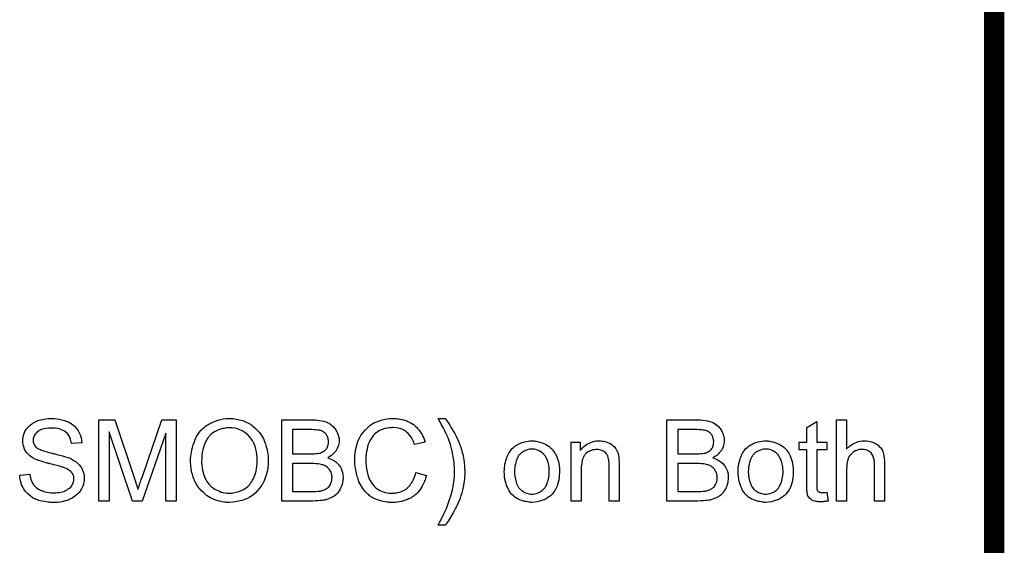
# Model space of a CAD drawing. Extents: x -1.5 to 9, y -3 to 5.
# Tile 363 of 368: x 8 to 9, y 2 to 2.5. Entities that reach past the tile are written whole.
import ezdxf

# ---------------------------------------------------------------- set-up
doc = ezdxf.new("R2010")
doc.units = 0
doc.layers.add('qfn16-30-34-a_mechanical_19', color=1, linetype='CONTINUOUS')

msp = doc.modelspace()

# ---------------------------------------------------------------- linework, layer by layer
at = {"layer": 'qfn16-30-34-a_mechanical_19', "color": 1, "const_width": 0.02}
msp.add_lwpolyline([(9, -0.173), (9, 4.427)], dxfattribs=at)
at = {"layer": 'qfn16-30-34-a_mechanical_19', "color": 1}
for points in [[(8.073731, 2.128531), (8.074541, 2.128531), (8.07674, 2.128299), (8.079169, 2.127952), (8.081715, 2.127374), (8.084492, 2.12668), (8.087037, 2.125754), (8.087153, 2.125754), (8.087384, 2.125638), (8.087731, 2.125407), (8.088194, 2.125175), (8.089351, 2.124597), (8.090855, 2.123556), (8.092591, 2.122399), (8.094326, 2.120895), (8.095946, 2.119159), (8.09745, 2.117192), (8.09745, 2.117077), (8.097566, 2.116961), (8.097797, 2.116614), (8.098029, 2.116267), (8.098607, 2.11511), (8.099301, 2.113606), (8.100111, 2.111754), (8.10069, 2.109556), (8.101268, 2.107242), (8.101499, 2.104697), (8.091318, 2.103887), (8.091318, 2.104002), (8.091318, 2.104234), (8.091202, 2.104581), (8.091087, 2.105159), (8.090739, 2.106432), (8.090277, 2.108168), (8.089582, 2.110019), (8.088541, 2.11187), (8.087268, 2.113606), (8.085649, 2.115225), (8.085417, 2.115341), (8.084839, 2.115804), (8.083682, 2.116498), (8.082178, 2.117192), (8.080211, 2.117886), (8.077897, 2.118581), (8.075004, 2.119043), (8.071765, 2.119159), (8.070145, 2.119159), (8.069451, 2.119043), (8.068525, 2.118928), (8.066442, 2.118696), (8.064128, 2.118233), (8.061814, 2.117655), (8.059616, 2.116729), (8.05869, 2.116151), (8.057765, 2.115572), (8.057533, 2.115457), (8.057071, 2.114994), (8.056377, 2.114184), (8.055682, 2.113258), (8.054872, 2.111986), (8.054178, 2.110597), (8.053715, 2.108977), (8.053484, 2.107126), (8.053484, 2.106895), (8.053484, 2.106432), (8.0536, 2.105622), (8.053831, 2.104697), (8.054178, 2.10354), (8.054757, 2.102383), (8.055451, 2.101226), (8.056492, 2.100069), (8.056608, 2.099953), (8.057186, 2.099606), (8.057649, 2.099259), (8.058112, 2.099027), (8.058806, 2.09868), (8.059616, 2.098217), (8.060657, 2.09787), (8.061814, 2.097407), (8.063087, 2.096945), (8.064591, 2.096366), (8.066211, 2.095903), (8.068062, 2.095325), (8.070145, 2.094862), (8.072459, 2.094284), (8.072574, 2.094284), (8.073037, 2.094168), (8.073731, 2.094052), (8.074541, 2.093821), (8.075583, 2.093589), (8.076855, 2.093242), (8.078128, 2.092895), (8.079516, 2.092548), (8.082525, 2.091738), (8.085417, 2.090928), (8.086806, 2.090465), (8.088078, 2.090003), (8.089235, 2.089656), (8.090161, 2.089193), (8.090277, 2.089193), (8.090508, 2.089077), (8.090855, 2.088846), (8.091318, 2.088614), (8.092591, 2.08792), (8.094095, 2.086994), (8.09583, 2.085722), (8.097566, 2.084333), (8.099185, 2.082714), (8.100574, 2.080978), (8.10069, 2.080747), (8.101152, 2.080168), (8.101615, 2.079127), (8.102309, 2.077738), (8.102888, 2.076119), (8.103466, 2.074152), (8.103814, 2.071954), (8.103929, 2.06964), (8.103929, 2.069524), (8.103929, 2.069408), (8.103929, 2.069061), (8.103929, 2.068598), (8.103698, 2.067325), (8.103466, 2.065706), (8.103004, 2.063854), (8.102425, 2.061888), (8.101499, 2.059805), (8.100227, 2.057607), (8.100227, 2.057491), (8.100111, 2.057375), (8.099533, 2.056681), (8.098723, 2.05564), (8.097566, 2.054483), (8.096062, 2.053094), (8.09421, 2.05159), (8.092128, 2.050202), (8.089698, 2.048929), (8.089582, 2.048929), (8.089351, 2.048814), (8.089004, 2.048698), (8.088541, 2.048466), (8.087847, 2.048235), (8.087037, 2.047888), (8.085186, 2.047425), (8.082988, 2.046847), (8.080326, 2.046268), (8.077434, 2.045921), (8.07431, 2.045805), (8.072459, 2.045805), (8.071533, 2.045921), (8.070492, 2.045921), (8.069335, 2.046037), (8.067947, 2.046152), (8.065054, 2.046615), (8.062046, 2.047078), (8.059038, 2.047888), (8.056145, 2.048929), (8.056029, 2.048929), (8.055798, 2.049045), (8.055451, 2.049276), (8.054988, 2.049508), (8.0536, 2.050202), (8.05198, 2.051243), (8.050129, 2.052632), (8.048162, 2.054251), (8.046311, 2.056218), (8.044575, 2.058417), (8.044575, 2.058532), (8.044344, 2.058764), (8.044228, 2.059111), (8.043881, 2.059574), (8.04365, 2.060152), (8.043302, 2.060846), (8.042493, 2.062582), (8.041683, 2.06478), (8.040988, 2.06721), (8.040526, 2.069987), (8.040294, 2.072879), (8.050244, 2.073805), (8.050244, 2.073689), (8.050244, 2.073573), (8.05036, 2.073226), (8.05036, 2.072763), (8.050592, 2.071722), (8.050939, 2.070218), (8.051401, 2.068714), (8.051864, 2.066978), (8.052674, 2.065359), (8.053484, 2.063854), (8.0536, 2.063739), (8.053947, 2.063276), (8.054525, 2.062466), (8.055451, 2.061656), (8.056608, 2.060615), (8.057881, 2.059574), (8.059616, 2.058532), (8.061467, 2.057607), (8.061583, 2.057607), (8.061699, 2.057491), (8.062046, 2.057375), (8.062393, 2.05726), (8.06355, 2.056912), (8.065054, 2.05645), (8.066905, 2.055987), (8.068988, 2.05564), (8.071302, 2.055408), (8.073847, 2.055293), (8.074889, 2.055293), (8.076046, 2.055408), (8.077434, 2.055524), (8.079054, 2.055756), (8.080905, 2.055987), (8.082756, 2.05645), (8.084492, 2.057028), (8.084723, 2.057144), (8.085301, 2.057375), (8.086111, 2.057838), (8.087153, 2.058301), (8.088194, 2.059111), (8.089351, 2.059921), (8.090508, 2.060846), (8.091434, 2.062003), (8.091549, 2.062119), (8.091781, 2.062582), (8.092128, 2.06316), (8.092591, 2.064086), (8.093053, 2.065012), (8.0934, 2.066169), (8.093632, 2.067441), (8.093748, 2.06883), (8.093748, 2.068945), (8.093748, 2.069524), (8.093632, 2.070218), (8.093516, 2.071144), (8.093169, 2.072069), (8.092822, 2.073226), (8.092243, 2.074383), (8.091434, 2.075425), (8.091318, 2.07554), (8.090971, 2.075887), (8.090508, 2.07635), (8.089698, 2.077044), (8.088773, 2.077738), (8.0875, 2.078548), (8.085996, 2.079358), (8.08426, 2.080052), (8.084145, 2.080168), (8.083566, 2.080284), (8.08264, 2.080631), (8.082062, 2.080747), (8.081252, 2.080978), (8.080442, 2.081325), (8.079401, 2.081557), (8.078244, 2.081904), (8.076855, 2.082251), (8.075467, 2.082598), (8.073847, 2.083061), (8.071996, 2.083523), (8.070029, 2.083986), (8.069913, 2.083986), (8.069566, 2.084102), (8.068988, 2.084218), (8.068294, 2.084449), (8.067368, 2.08468), (8.066327, 2.084912), (8.064013, 2.085606), (8.061467, 2.086416), (8.058806, 2.087226), (8.056492, 2.088036), (8.055451, 2.088499), (8.054525, 2.088961), (8.05441, 2.088961), (8.054294, 2.089077), (8.0536, 2.08954), (8.052558, 2.090118), (8.051401, 2.091044), (8.050013, 2.092085), (8.048625, 2.093358), (8.047236, 2.094862), (8.046079, 2.096482), (8.045963, 2.096713), (8.045616, 2.097292), (8.045154, 2.098217), (8.044691, 2.099374), (8.044228, 2.100878), (8.043765, 2.102614), (8.043418, 2.104465), (8.043302, 2.106432), (8.043302, 2.106548), (8.043302, 2.106664), (8.043302, 2.107011), (8.043302, 2.107473), (8.043534, 2.10863), (8.043765, 2.110135), (8.044112, 2.11187), (8.044691, 2.113837), (8.045501, 2.115804), (8.046658, 2.117771), (8.046658, 2.117886), (8.046773, 2.118002), (8.047352, 2.118696), (8.048162, 2.119622), (8.049203, 2.120779), (8.050592, 2.122052), (8.052327, 2.12344), (8.05441, 2.124713), (8.056724, 2.12587), (8.056839, 2.12587), (8.057071, 2.125985), (8.057418, 2.126101), (8.057881, 2.126332), (8.058459, 2.126564), (8.059269, 2.126795), (8.061005, 2.127258), (8.063203, 2.127721), (8.065748, 2.128184), (8.068409, 2.128531), (8.071417, 2.128646), (8.072922, 2.128646), (8.073731, 2.128531)], [(8.194522, 2.047194), (8.184341, 2.047194), (8.184341, 2.114184), (8.160969, 2.047194), (8.151482, 2.047194), (8.128342, 2.115341), (8.128342, 2.047194), (8.11816, 2.047194), (8.11816, 2.127258), (8.134011, 2.127258), (8.152986, 2.070449), (8.152986, 2.070334), (8.153102, 2.070102), (8.153217, 2.069755), (8.153449, 2.069177), (8.153912, 2.067788), (8.15449, 2.066053), (8.155069, 2.064086), (8.155763, 2.062119), (8.156341, 2.060268), (8.156804, 2.058648), (8.15692, 2.058879), (8.157035, 2.059458), (8.157383, 2.060499), (8.157845, 2.061888), (8.158424, 2.063739), (8.159234, 2.065937), (8.160044, 2.068483), (8.161085, 2.071491), (8.180291, 2.127258), (8.194522, 2.127258), (8.194522, 2.047194)], [(8.24867, 2.128531), (8.249711, 2.128531), (8.250753, 2.128415), (8.252141, 2.128184), (8.253529, 2.127952), (8.256538, 2.127374), (8.260008, 2.126448), (8.263364, 2.12506), (8.265099, 2.12425), (8.266835, 2.123324), (8.266951, 2.123209), (8.267182, 2.123093), (8.267645, 2.122746), (8.268339, 2.122399), (8.269033, 2.12182), (8.269959, 2.121126), (8.271926, 2.119506), (8.274008, 2.117424), (8.276322, 2.114878), (8.278521, 2.11187), (8.280372, 2.108515), (8.280372, 2.108399), (8.280603, 2.108052), (8.280835, 2.107589), (8.281066, 2.106895), (8.281529, 2.105969), (8.281876, 2.104928), (8.282339, 2.103655), (8.282801, 2.102267), (8.283148, 2.100763), (8.283611, 2.099143), (8.284074, 2.097292), (8.284421, 2.095441), (8.284884, 2.091391), (8.285115, 2.086994), (8.285115, 2.086879), (8.285115, 2.086416), (8.285115, 2.085838), (8.285, 2.084912), (8.285, 2.083871), (8.284884, 2.082598), (8.284653, 2.081209), (8.284537, 2.079705), (8.283958, 2.07635), (8.283033, 2.072648), (8.28176, 2.068945), (8.281066, 2.067094), (8.28014, 2.065243), (8.28014, 2.065127), (8.279909, 2.06478), (8.279677, 2.064317), (8.279215, 2.063623), (8.278752, 2.062813), (8.278173, 2.062003), (8.276554, 2.059805), (8.274587, 2.057491), (8.272273, 2.055061), (8.269496, 2.052747), (8.266256, 2.050665), (8.266141, 2.050665), (8.265909, 2.050433), (8.265331, 2.050202), (8.264637, 2.049855), (8.263827, 2.049508), (8.262901, 2.049161), (8.261744, 2.048698), (8.260471, 2.048235), (8.259083, 2.047772), (8.257579, 2.047309), (8.254224, 2.046615), (8.250637, 2.046037), (8.246819, 2.045805), (8.245662, 2.045805), (8.244968, 2.045921), (8.243926, 2.045921), (8.242769, 2.046152), (8.241496, 2.046268), (8.239992, 2.046499), (8.236869, 2.047194), (8.233513, 2.048119), (8.230042, 2.049508), (8.228307, 2.050318), (8.226571, 2.051243), (8.226456, 2.051359), (8.226224, 2.051475), (8.225761, 2.051822), (8.225067, 2.052285), (8.224373, 2.052747), (8.223563, 2.053441), (8.221596, 2.055177), (8.219398, 2.05726), (8.217084, 2.059805), (8.215001, 2.062698), (8.213034, 2.066053), (8.213034, 2.066169), (8.212803, 2.066516), (8.212572, 2.066978), (8.21234, 2.067673), (8.211993, 2.068598), (8.211646, 2.06964), (8.211183, 2.070796), (8.210836, 2.072069), (8.210373, 2.073573), (8.20991, 2.075077), (8.209216, 2.078548), (8.208753, 2.082135), (8.208522, 2.086069), (8.208522, 2.086185), (8.208522, 2.0863), (8.208522, 2.086994), (8.208638, 2.088036), (8.208638, 2.089424), (8.208869, 2.091044), (8.209101, 2.093011), (8.209448, 2.095209), (8.20991, 2.097523), (8.210373, 2.099953), (8.211067, 2.102498), (8.211993, 2.105044), (8.213034, 2.107705), (8.214191, 2.11025), (8.215695, 2.112796), (8.217315, 2.11511), (8.219166, 2.117308), (8.219282, 2.117424), (8.219629, 2.117771), (8.220323, 2.118349), (8.221133, 2.119043), (8.222175, 2.119969), (8.223447, 2.120895), (8.224951, 2.121936), (8.226687, 2.122977), (8.228538, 2.124019), (8.230621, 2.12506), (8.232935, 2.125985), (8.235364, 2.126911), (8.238025, 2.127605), (8.240802, 2.128184), (8.243695, 2.128531), (8.246819, 2.128646), (8.24786, 2.128646), (8.24867, 2.128531)], [(8.330585, 2.127142), (8.331511, 2.127142), (8.333594, 2.126911), (8.335908, 2.12668), (8.338337, 2.126217), (8.340767, 2.125638), (8.342965, 2.124828), (8.343081, 2.124828), (8.343197, 2.124713), (8.343891, 2.124366), (8.344932, 2.123787), (8.346089, 2.122977), (8.347478, 2.121936), (8.348982, 2.120663), (8.35037, 2.119043), (8.351643, 2.117308), (8.351759, 2.117077), (8.352106, 2.116382), (8.352684, 2.115457), (8.353263, 2.114068), (8.353841, 2.112448), (8.35442, 2.110713), (8.354767, 2.108746), (8.354882, 2.106779), (8.354882, 2.106548), (8.354882, 2.105969), (8.354767, 2.104928), (8.354535, 2.103655), (8.354188, 2.102151), (8.35361, 2.100531), (8.352916, 2.098912), (8.35199, 2.097176), (8.351874, 2.096945), (8.351527, 2.096482), (8.350833, 2.095556), (8.349907, 2.094631), (8.34875, 2.093474), (8.347362, 2.092201), (8.345627, 2.091044), (8.34366, 2.089887), (8.343775, 2.089887), (8.344007, 2.089771), (8.344354, 2.089656), (8.344817, 2.089424), (8.346205, 2.088961), (8.347825, 2.088151), (8.34956, 2.08711), (8.351527, 2.085838), (8.353263, 2.084333), (8.354882, 2.082482), (8.354998, 2.082251), (8.355461, 2.081557), (8.356155, 2.080515), (8.356849, 2.079127), (8.357544, 2.077276), (8.358238, 2.075309), (8.358701, 2.072995), (8.358816, 2.070449), (8.358816, 2.070334), (8.358816, 2.070218), (8.358816, 2.069524), (8.358701, 2.068367), (8.358469, 2.066978), (8.358238, 2.065359), (8.357775, 2.063623), (8.357197, 2.061772), (8.356387, 2.059921), (8.356271, 2.059689), (8.355924, 2.059111), (8.355461, 2.058301), (8.354767, 2.057144), (8.353841, 2.055987), (8.352916, 2.054714), (8.351759, 2.053441), (8.350486, 2.0524), (8.35037, 2.052285), (8.349907, 2.051937), (8.349097, 2.051475), (8.348056, 2.051012), (8.346783, 2.050318), (8.345279, 2.049623), (8.34366, 2.049045), (8.341693, 2.048466), (8.341461, 2.048466), (8.340767, 2.048235), (8.33961, 2.048119), (8.338106, 2.047888), (8.336255, 2.047657), (8.334057, 2.047425), (8.331627, 2.047309), (8.32885, 2.047194), (8.298305, 2.047194), (8.298305, 2.127258), (8.329776, 2.127258), (8.330585, 2.127142)], [(8.409956, 2.128531), (8.410997, 2.128415), (8.41227, 2.128299), (8.413542, 2.128184), (8.415047, 2.127837), (8.41817, 2.127142), (8.421641, 2.126101), (8.423377, 2.125407), (8.424997, 2.124597), (8.426617, 2.123556), (8.428236, 2.122514), (8.428352, 2.122399), (8.428583, 2.122283), (8.429046, 2.121936), (8.429625, 2.121357), (8.430203, 2.120779), (8.431013, 2.119969), (8.431823, 2.119043), (8.432749, 2.118118), (8.433674, 2.116961), (8.4346, 2.115572), (8.435641, 2.114184), (8.436567, 2.11268), (8.437377, 2.110944), (8.438302, 2.109209), (8.438996, 2.107358), (8.439691, 2.105275), (8.429278, 2.102845), (8.429278, 2.102961), (8.429162, 2.103193), (8.428931, 2.103655), (8.428699, 2.104234), (8.428468, 2.104928), (8.428121, 2.105854), (8.427195, 2.107705), (8.426038, 2.109787), (8.42465, 2.11187), (8.422914, 2.113837), (8.421063, 2.115572), (8.420832, 2.115804), (8.420137, 2.116267), (8.41898, 2.116845), (8.417476, 2.117655), (8.415509, 2.118349), (8.413311, 2.119043), (8.41065, 2.119506), (8.407757, 2.119622), (8.406832, 2.119622), (8.406253, 2.119506), (8.405443, 2.119506), (8.404518, 2.11939), (8.402319, 2.119043), (8.39989, 2.118581), (8.397344, 2.117771), (8.394683, 2.116614), (8.392254, 2.11511), (8.392138, 2.11511), (8.392022, 2.114878), (8.391212, 2.1143), (8.390171, 2.113374), (8.388898, 2.111986), (8.387394, 2.11025), (8.386006, 2.108283), (8.384733, 2.105854), (8.383576, 2.103193), (8.383576, 2.103077), (8.38346, 2.102845), (8.383345, 2.102498), (8.383229, 2.10192), (8.382998, 2.101226), (8.382766, 2.100416), (8.382419, 2.098449), (8.381956, 2.096135), (8.381494, 2.093589), (8.381262, 2.090813), (8.381146, 2.087804), (8.381146, 2.087689), (8.381146, 2.087342), (8.381146, 2.086763), (8.381146, 2.086069), (8.381262, 2.085259), (8.381262, 2.084218), (8.381378, 2.083061), (8.381494, 2.081788), (8.381841, 2.079011), (8.382419, 2.076003), (8.383113, 2.072995), (8.384039, 2.069987), (8.384039, 2.069871), (8.384155, 2.06964), (8.384386, 2.069292), (8.384617, 2.068714), (8.385312, 2.067325), (8.386353, 2.065706), (8.387626, 2.063854), (8.389245, 2.061888), (8.391097, 2.060152), (8.393295, 2.058532), (8.393411, 2.058532), (8.393642, 2.058417), (8.393989, 2.058185), (8.394452, 2.057954), (8.39503, 2.057722), (8.395725, 2.057375), (8.397344, 2.056681), (8.399427, 2.055987), (8.401741, 2.055408), (8.404286, 2.054946), (8.406948, 2.05483), (8.407757, 2.05483), (8.408452, 2.054946), (8.409262, 2.054946), (8.410071, 2.055061), (8.412154, 2.055524), (8.414584, 2.056103), (8.417013, 2.057028), (8.419559, 2.058301), (8.420832, 2.058995), (8.421988, 2.059921), (8.422104, 2.060036), (8.42222, 2.060152), (8.422567, 2.060499), (8.42303, 2.060846), (8.423493, 2.061425), (8.424071, 2.062119), (8.424765, 2.062813), (8.425344, 2.063739), (8.426038, 2.06478), (8.426848, 2.065937), (8.427542, 2.067094), (8.428236, 2.068483), (8.428815, 2.069987), (8.429393, 2.071606), (8.429972, 2.073342), (8.430435, 2.075193), (8.441079, 2.072532), (8.441079, 2.072416), (8.440963, 2.071954), (8.440732, 2.071259), (8.440385, 2.070334), (8.440038, 2.069292), (8.439575, 2.06802), (8.438996, 2.066631), (8.438302, 2.065127), (8.436682, 2.061888), (8.4346, 2.058648), (8.433327, 2.057028), (8.432054, 2.055408), (8.430666, 2.05402), (8.429046, 2.052632), (8.428931, 2.052516), (8.428699, 2.052285), (8.428121, 2.052053), (8.427542, 2.05159), (8.426617, 2.051012), (8.425691, 2.050433), (8.424418, 2.049855), (8.423146, 2.049276), (8.421641, 2.048582), (8.420022, 2.048004), (8.418286, 2.047425), (8.416435, 2.046847), (8.414468, 2.046384), (8.412385, 2.046152), (8.410187, 2.045921), (8.407873, 2.045805), (8.4066, 2.045805), (8.405675, 2.045921), (8.404633, 2.045921), (8.403361, 2.046037), (8.401972, 2.046268), (8.400353, 2.046499), (8.396997, 2.047078), (8.393526, 2.048004), (8.390055, 2.049276), (8.388435, 2.050086), (8.386816, 2.051012), (8.3867, 2.051128), (8.386469, 2.051243), (8.386006, 2.05159), (8.385543, 2.052053), (8.384849, 2.052516), (8.384039, 2.05321), (8.383113, 2.05402), (8.382188, 2.054946), (8.381262, 2.055987), (8.380221, 2.057028), (8.378138, 2.059689), (8.376171, 2.062813), (8.374436, 2.066284), (8.374436, 2.0664), (8.374204, 2.066747), (8.374089, 2.067325), (8.373742, 2.06802), (8.37351, 2.068945), (8.373163, 2.070102), (8.3727, 2.071375), (8.372353, 2.072763), (8.372006, 2.074267), (8.371543, 2.076003), (8.370965, 2.07959), (8.370502, 2.083639), (8.370271, 2.087804), (8.370271, 2.08792), (8.370271, 2.088383), (8.370271, 2.089077), (8.370386, 2.089887), (8.370386, 2.091044), (8.370502, 2.092201), (8.370618, 2.093705), (8.370849, 2.095209), (8.371428, 2.098564), (8.372237, 2.102267), (8.373395, 2.105969), (8.375014, 2.109556), (8.37513, 2.109672), (8.375246, 2.110019), (8.375477, 2.110482), (8.37594, 2.11106), (8.376403, 2.11187), (8.376981, 2.112796), (8.378485, 2.114878), (8.380452, 2.117192), (8.382766, 2.119506), (8.385427, 2.12182), (8.388551, 2.123787), (8.388667, 2.123903), (8.389014, 2.124019), (8.389477, 2.12425), (8.390055, 2.124597), (8.390981, 2.124944), (8.391906, 2.125291), (8.393064, 2.125754), (8.394336, 2.126217), (8.395725, 2.12668), (8.397229, 2.127142), (8.400468, 2.127837), (8.404171, 2.128415), (8.407989, 2.128646), (8.409146, 2.128646), (8.409956, 2.128531)], [(8.459475, 2.128531), (8.459822, 2.128068), (8.460285, 2.127258), (8.460979, 2.126332), (8.461905, 2.12506), (8.462831, 2.123556), (8.463872, 2.121936), (8.465029, 2.120085), (8.466302, 2.118002), (8.467459, 2.115804), (8.468731, 2.113606), (8.470004, 2.111176), (8.472318, 2.106201), (8.473475, 2.10354), (8.474401, 2.100994), (8.474401, 2.100878), (8.474632, 2.100416), (8.474748, 2.099837), (8.475095, 2.098912), (8.475442, 2.09787), (8.475789, 2.096598), (8.476136, 2.095093), (8.476599, 2.093474), (8.476946, 2.091622), (8.477293, 2.089656), (8.47764, 2.087689), (8.477987, 2.08549), (8.47845, 2.080862), (8.478682, 2.076119), (8.478682, 2.076003), (8.478682, 2.075425), (8.478682, 2.074615), (8.478566, 2.073573), (8.478566, 2.072301), (8.478334, 2.070681), (8.478219, 2.068945), (8.477987, 2.066978), (8.47764, 2.064896), (8.477293, 2.062582), (8.476252, 2.057838), (8.475673, 2.055293), (8.474863, 2.052747), (8.474053, 2.050086), (8.473012, 2.047541), (8.472897, 2.047425), (8.472781, 2.046962), (8.472434, 2.046268), (8.471971, 2.045227), (8.471508, 2.04407), (8.470814, 2.042681), (8.470004, 2.041177), (8.469194, 2.039442), (8.468269, 2.037591), (8.467227, 2.035739), (8.464913, 2.03169), (8.462252, 2.027525), (8.45936, 2.023591), (8.452302, 2.023591), (8.452302, 2.023707), (8.452533, 2.023938), (8.452765, 2.024285), (8.452996, 2.024748), (8.453343, 2.025442), (8.453806, 2.026136), (8.454269, 2.027062), (8.454847, 2.028103), (8.45612, 2.030417), (8.457508, 2.03331), (8.458897, 2.036434), (8.460517, 2.04002), (8.462021, 2.043838), (8.463409, 2.047888), (8.464798, 2.052285), (8.46607, 2.056797), (8.467112, 2.061425), (8.467921, 2.066284), (8.468384, 2.071144), (8.468616, 2.076119), (8.468616, 2.076234), (8.468616, 2.076581), (8.468616, 2.07716), (8.468616, 2.077854), (8.4685, 2.07878), (8.4685, 2.079937), (8.468384, 2.081094), (8.468269, 2.082482), (8.468153, 2.083986), (8.468037, 2.085606), (8.467574, 2.088961), (8.466996, 2.092664), (8.466186, 2.096482), (8.466186, 2.096598), (8.46607, 2.096829), (8.465954, 2.097292), (8.465839, 2.09787), (8.465607, 2.098564), (8.465376, 2.09949), (8.464798, 2.101573), (8.464103, 2.103887), (8.463178, 2.106548), (8.462136, 2.10944), (8.460979, 2.112217), (8.460979, 2.112333), (8.460864, 2.112448), (8.460748, 2.112796), (8.460517, 2.113143), (8.460285, 2.113721), (8.459938, 2.114415), (8.459591, 2.11511), (8.459128, 2.116151), (8.45855, 2.117192), (8.457971, 2.118349), (8.457277, 2.119738), (8.456467, 2.121242), (8.455541, 2.122861), (8.454616, 2.124597), (8.453459, 2.126564), (8.452302, 2.128646), (8.45936, 2.128646), (8.459475, 2.128531)], [(8.709966, 2.127142), (8.710891, 2.127142), (8.712974, 2.126911), (8.715288, 2.12668), (8.717718, 2.126217), (8.720147, 2.125638), (8.722346, 2.124829), (8.722461, 2.124829), (8.722577, 2.124713), (8.723271, 2.124366), (8.724313, 2.123787), (8.72547, 2.122977), (8.726858, 2.121936), (8.728362, 2.120663), (8.729751, 2.119044), (8.731023, 2.117308), (8.731139, 2.117077), (8.731486, 2.116382), (8.732065, 2.115457), (8.732643, 2.114068), (8.733221, 2.112449), (8.7338, 2.110713), (8.734147, 2.108746), (8.734263, 2.106779), (8.734263, 2.106548), (8.734263, 2.105969), (8.734147, 2.104928), (8.733916, 2.103655), (8.733569, 2.102151), (8.73299, 2.100532), (8.732296, 2.098912), (8.73137, 2.097176), (8.731255, 2.096945), (8.730907, 2.096482), (8.730213, 2.095556), (8.729288, 2.094631), (8.728131, 2.093474), (8.726742, 2.092201), (8.725007, 2.091044), (8.72304, 2.089887), (8.723156, 2.089887), (8.723387, 2.089771), (8.723734, 2.089656), (8.724197, 2.089424), (8.725585, 2.088961), (8.727205, 2.088152), (8.728941, 2.08711), (8.730907, 2.085838), (8.732643, 2.084334), (8.734263, 2.082482), (8.734379, 2.082251), (8.734841, 2.081557), (8.735535, 2.080515), (8.73623, 2.079127), (8.736924, 2.077276), (8.737618, 2.075309), (8.738081, 2.072995), (8.738197, 2.07045), (8.738197, 2.070334), (8.738197, 2.070218), (8.738197, 2.069524), (8.738081, 2.068367), (8.73785, 2.066979), (8.737618, 2.065359), (8.737155, 2.063623), (8.736577, 2.061772), (8.735767, 2.059921), (8.735651, 2.059689), (8.735304, 2.059111), (8.734841, 2.058301), (8.734147, 2.057144), (8.733221, 2.055987), (8.732296, 2.054714), (8.731139, 2.053442), (8.729866, 2.0524), (8.729751, 2.052285), (8.729288, 2.051938), (8.728478, 2.051475), (8.727436, 2.051012), (8.726164, 2.050318), (8.72466, 2.049624), (8.72304, 2.049045), (8.721073, 2.048466), (8.720842, 2.048466), (8.720147, 2.048235), (8.71899, 2.048119), (8.717486, 2.047888), (8.715635, 2.047657), (8.713437, 2.047425), (8.711007, 2.04731), (8.70823, 2.047194), (8.677685, 2.047194), (8.677685, 2.127258), (8.709156, 2.127258), (8.709966, 2.127142)], [(8.825203, 2.105275), (8.835153, 2.105275), (8.835153, 2.097639), (8.825203, 2.097639), (8.825203, 2.063508), (8.825203, 2.063276), (8.825203, 2.062813), (8.825203, 2.062119), (8.825319, 2.061309), (8.825434, 2.059458), (8.82555, 2.058648), (8.825666, 2.05807), (8.825781, 2.057838), (8.826129, 2.057375), (8.826591, 2.056797), (8.827401, 2.056218), (8.827633, 2.056103), (8.828211, 2.055871), (8.829253, 2.05564), (8.830757, 2.055524), (8.831914, 2.055524), (8.832492, 2.05564), (8.833302, 2.05564), (8.834228, 2.055756), (8.835153, 2.055871), (8.836426, 2.047194), (8.836194, 2.047194), (8.835732, 2.047078), (8.834922, 2.046962), (8.83388, 2.046847), (8.832724, 2.046615), (8.831451, 2.0465), (8.828905, 2.046384), (8.82798, 2.046384), (8.827054, 2.0465), (8.825897, 2.046615), (8.824509, 2.046731), (8.82312, 2.047078), (8.821848, 2.047425), (8.820575, 2.048004), (8.820459, 2.048119), (8.820112, 2.048351), (8.819649, 2.048698), (8.818955, 2.049276), (8.818377, 2.049855), (8.817683, 2.050665), (8.816988, 2.051475), (8.816525, 2.052516), (8.816525, 2.052632), (8.816294, 2.053095), (8.816178, 2.053904), (8.815947, 2.055061), (8.815716, 2.056566), (8.8156, 2.057491), (8.8156, 2.058532), (8.815484, 2.059805), (8.815369, 2.061078), (8.815369, 2.062466), (8.815369, 2.064086), (8.815369, 2.097639), (8.808079, 2.097639), (8.808079, 2.105275), (8.815369, 2.105275), (8.815369, 2.119622), (8.825203, 2.125523), (8.825203, 2.105275)], [(8.854707, 2.098565), (8.854822, 2.09868), (8.855054, 2.098912), (8.855401, 2.099259), (8.855979, 2.099837), (8.856558, 2.100416), (8.857368, 2.10111), (8.858409, 2.101804), (8.85945, 2.102614), (8.860607, 2.103308), (8.86188, 2.104003), (8.864888, 2.105275), (8.866508, 2.105854), (8.868243, 2.106201), (8.870095, 2.106432), (8.871946, 2.106548), (8.872987, 2.106548), (8.87426, 2.106432), (8.875764, 2.106201), (8.877499, 2.105969), (8.879351, 2.105507), (8.881202, 2.104812), (8.883053, 2.104003), (8.883284, 2.103887), (8.883863, 2.10354), (8.884673, 2.102961), (8.885714, 2.102151), (8.886755, 2.10111), (8.887912, 2.099953), (8.888954, 2.098565), (8.889879, 2.096945), (8.889995, 2.096713), (8.890226, 2.096135), (8.890574, 2.095094), (8.890921, 2.09359), (8.891268, 2.091738), (8.891615, 2.08954), (8.891846, 2.086879), (8.891962, 2.083871), (8.891962, 2.047194), (8.882127, 2.047194), (8.882127, 2.083986), (8.882127, 2.084102), (8.882127, 2.084334), (8.882127, 2.084681), (8.882127, 2.085143), (8.882012, 2.086416), (8.88178, 2.088036), (8.881317, 2.089771), (8.880739, 2.091507), (8.879929, 2.093242), (8.878888, 2.094631), (8.878772, 2.094747), (8.878309, 2.095209), (8.877615, 2.095788), (8.876574, 2.096366), (8.875301, 2.097061), (8.873797, 2.097523), (8.871946, 2.097986), (8.869863, 2.098102), (8.869169, 2.098102), (8.868359, 2.097986), (8.867202, 2.09787), (8.866045, 2.097523), (8.864657, 2.097176), (8.863268, 2.096598), (8.861764, 2.095788), (8.861648, 2.095672), (8.861186, 2.095325), (8.860492, 2.094862), (8.859682, 2.094168), (8.858756, 2.093242), (8.85783, 2.092201), (8.857021, 2.090928), (8.856326, 2.08954), (8.856211, 2.089309), (8.856095, 2.088846), (8.855863, 2.08792), (8.855516, 2.086763), (8.855169, 2.085259), (8.854938, 2.083408), (8.854822, 2.081325), (8.854707, 2.078896), (8.854707, 2.047194), (8.844872, 2.047194), (8.844872, 2.127258), (8.854707, 2.127258), (8.854707, 2.098565)], [(8.246819, 2.119506), (8.245777, 2.119506), (8.244968, 2.11939), (8.243926, 2.119275), (8.242885, 2.119043), (8.241612, 2.118812), (8.240224, 2.118581), (8.237216, 2.117655), (8.235596, 2.116961), (8.233976, 2.116267), (8.23224, 2.115341), (8.230621, 2.1143), (8.229001, 2.113143), (8.227497, 2.111754), (8.227381, 2.111639), (8.22715, 2.111407), (8.226803, 2.110944), (8.226224, 2.11025), (8.225646, 2.10944), (8.224951, 2.108399), (8.224257, 2.107126), (8.223447, 2.105622), (8.222753, 2.104002), (8.221943, 2.102035), (8.221249, 2.099953), (8.220671, 2.097639), (8.220092, 2.095093), (8.219745, 2.092201), (8.219513, 2.089193), (8.219398, 2.085953), (8.219398, 2.085838), (8.219398, 2.085375), (8.219398, 2.084565), (8.219513, 2.083523), (8.219629, 2.082367), (8.219861, 2.080978), (8.220092, 2.079358), (8.220323, 2.077738), (8.221249, 2.074036), (8.221943, 2.072185), (8.222637, 2.070218), (8.223563, 2.068367), (8.224604, 2.066516), (8.225761, 2.06478), (8.22715, 2.06316), (8.227265, 2.063045), (8.227497, 2.062813), (8.22796, 2.06235), (8.228538, 2.061888), (8.229348, 2.061193), (8.230274, 2.060499), (8.231315, 2.059805), (8.232472, 2.058995), (8.23386, 2.058185), (8.235364, 2.057491), (8.236984, 2.056797), (8.23872, 2.056103), (8.240571, 2.05564), (8.242422, 2.055177), (8.244505, 2.054946), (8.246703, 2.05483), (8.247281, 2.05483), (8.24786, 2.054946), (8.24867, 2.054946), (8.249711, 2.055061), (8.250868, 2.055293), (8.252257, 2.055524), (8.253645, 2.055871), (8.255265, 2.056334), (8.256769, 2.056912), (8.258504, 2.057491), (8.260124, 2.058301), (8.261744, 2.059342), (8.263364, 2.060383), (8.264984, 2.061656), (8.266488, 2.06316), (8.266603, 2.063276), (8.266835, 2.063507), (8.267182, 2.064086), (8.26776, 2.06478), (8.268339, 2.06559), (8.268917, 2.066631), (8.269612, 2.067904), (8.270422, 2.069292), (8.271116, 2.070912), (8.27181, 2.072763), (8.272388, 2.07473), (8.273083, 2.076813), (8.273545, 2.079127), (8.273892, 2.081672), (8.274124, 2.084333), (8.27424, 2.08711), (8.27424, 2.087226), (8.27424, 2.087573), (8.27424, 2.088036), (8.27424, 2.08873), (8.274124, 2.08954), (8.274124, 2.090581), (8.274008, 2.091622), (8.273777, 2.092895), (8.27343, 2.095556), (8.272851, 2.098333), (8.272041, 2.101341), (8.270884, 2.104118), (8.270884, 2.104234), (8.270769, 2.104465), (8.270537, 2.104812), (8.270306, 2.105275), (8.269496, 2.106664), (8.268455, 2.108283), (8.267066, 2.110135), (8.265331, 2.111986), (8.263364, 2.113837), (8.261165, 2.115457), (8.26105, 2.115457), (8.260934, 2.115688), (8.260587, 2.115804), (8.260008, 2.116151), (8.25943, 2.116382), (8.258736, 2.116729), (8.257, 2.117539), (8.254918, 2.118233), (8.252488, 2.118928), (8.249711, 2.11939), (8.246819, 2.119506)], [(8.327924, 2.117771), (8.30895, 2.117771), (8.30895, 2.093705), (8.328619, 2.093705), (8.330123, 2.093821), (8.331743, 2.093936), (8.333362, 2.094052), (8.334982, 2.094284), (8.336255, 2.094515), (8.336486, 2.094631), (8.336949, 2.094746), (8.337643, 2.095093), (8.338569, 2.095556), (8.339494, 2.096019), (8.340536, 2.096713), (8.341577, 2.097639), (8.342387, 2.098564), (8.342503, 2.09868), (8.342734, 2.099027), (8.343081, 2.099722), (8.343428, 2.100531), (8.343775, 2.101457), (8.344122, 2.102614), (8.344354, 2.104002), (8.344469, 2.105506), (8.344469, 2.105738), (8.344469, 2.106201), (8.344354, 2.106895), (8.344238, 2.10782), (8.344007, 2.108977), (8.34366, 2.110135), (8.343197, 2.111291), (8.342503, 2.112448), (8.342387, 2.112564), (8.342156, 2.112911), (8.341693, 2.11349), (8.341114, 2.114068), (8.340304, 2.114762), (8.339379, 2.115457), (8.338222, 2.116151), (8.336949, 2.116614), (8.336833, 2.116614), (8.336255, 2.116845), (8.335445, 2.116961), (8.334172, 2.117192), (8.332437, 2.117424), (8.33047, 2.117539), (8.327924, 2.117771)], [(8.707305, 2.117771), (8.68833, 2.117771), (8.68833, 2.093705), (8.707999, 2.093705), (8.709503, 2.093821), (8.711123, 2.093937), (8.712743, 2.094052), (8.714362, 2.094284), (8.715635, 2.094515), (8.715867, 2.094631), (8.716329, 2.094747), (8.717023, 2.095094), (8.717949, 2.095556), (8.718875, 2.096019), (8.719916, 2.096713), (8.720957, 2.097639), (8.721767, 2.098565), (8.721883, 2.09868), (8.722114, 2.099027), (8.722461, 2.099722), (8.722808, 2.100532), (8.723156, 2.101457), (8.723503, 2.102614), (8.723734, 2.104003), (8.72385, 2.105507), (8.72385, 2.105738), (8.72385, 2.106201), (8.723734, 2.106895), (8.723618, 2.107821), (8.723387, 2.108978), (8.72304, 2.110135), (8.722577, 2.111292), (8.721883, 2.112449), (8.721767, 2.112564), (8.721536, 2.112911), (8.721073, 2.11349), (8.720495, 2.114068), (8.719685, 2.114763), (8.718759, 2.115457), (8.717602, 2.116151), (8.716329, 2.116614), (8.716214, 2.116614), (8.715635, 2.116845), (8.714825, 2.116961), (8.713552, 2.117192), (8.711817, 2.117424), (8.70985, 2.117539), (8.707305, 2.117771)], [(8.546713, 2.106432), (8.547754, 2.106316), (8.548911, 2.106085), (8.550184, 2.105854), (8.551688, 2.105622), (8.554812, 2.104581), (8.556432, 2.104003), (8.558052, 2.103193), (8.559672, 2.102383), (8.561291, 2.101226), (8.562795, 2.100069), (8.564299, 2.09868), (8.564415, 2.098565), (8.564647, 2.098333), (8.564994, 2.09787), (8.565457, 2.097292), (8.566035, 2.096482), (8.566729, 2.095441), (8.567423, 2.094284), (8.568118, 2.093011), (8.568812, 2.091623), (8.569506, 2.089887), (8.5702, 2.088152), (8.570779, 2.086185), (8.571242, 2.084102), (8.571589, 2.081904), (8.57182, 2.07959), (8.571936, 2.077044), (8.571936, 2.076929), (8.571936, 2.076582), (8.571936, 2.076003), (8.571936, 2.075193), (8.57182, 2.074268), (8.571704, 2.073111), (8.571704, 2.071954), (8.571473, 2.070681), (8.571126, 2.067788), (8.570432, 2.064896), (8.569622, 2.062003), (8.568465, 2.059342), (8.568465, 2.059227), (8.568349, 2.059111), (8.568118, 2.058764), (8.567886, 2.058301), (8.567076, 2.057144), (8.566035, 2.055756), (8.564647, 2.054136), (8.562911, 2.052516), (8.560944, 2.050896), (8.55863, 2.049392), (8.558514, 2.049392), (8.558399, 2.049276), (8.558052, 2.049045), (8.557473, 2.048814), (8.556895, 2.048582), (8.556201, 2.048351), (8.554465, 2.047657), (8.552498, 2.047078), (8.550068, 2.0465), (8.547523, 2.046037), (8.544746, 2.045921), (8.543589, 2.045921), (8.542664, 2.046037), (8.541622, 2.046152), (8.540465, 2.046384), (8.539077, 2.046615), (8.537689, 2.046847), (8.534565, 2.047772), (8.532829, 2.048466), (8.531209, 2.049161), (8.52959, 2.050086), (8.52797, 2.051128), (8.526466, 2.052285), (8.524961, 2.053673), (8.524846, 2.053789), (8.524614, 2.05402), (8.524267, 2.054483), (8.523805, 2.055177), (8.523226, 2.055987), (8.522647, 2.056913), (8.521953, 2.05807), (8.521259, 2.059458), (8.520565, 2.060962), (8.519871, 2.062698), (8.519292, 2.064549), (8.518714, 2.066516), (8.518251, 2.068714), (8.517904, 2.071028), (8.517672, 2.073573), (8.517557, 2.076234), (8.517557, 2.076466), (8.517557, 2.076929), (8.517672, 2.077739), (8.517672, 2.078896), (8.517788, 2.080168), (8.51802, 2.081788), (8.518251, 2.083408), (8.518714, 2.085259), (8.519176, 2.08711), (8.519755, 2.089077), (8.520449, 2.09116), (8.521375, 2.093127), (8.5223, 2.094978), (8.523573, 2.096829), (8.524846, 2.098565), (8.526466, 2.100069), (8.526581, 2.100184), (8.526813, 2.1003), (8.527275, 2.100647), (8.527854, 2.10111), (8.528548, 2.101573), (8.529474, 2.102151), (8.530399, 2.10273), (8.531556, 2.103308), (8.532829, 2.103887), (8.534218, 2.104465), (8.537341, 2.105507), (8.540928, 2.106316), (8.542779, 2.106432), (8.544746, 2.106548), (8.545903, 2.106548), (8.546713, 2.106432)], [(8.612546, 2.106432), (8.613819, 2.106316), (8.615323, 2.106085), (8.616943, 2.105738), (8.618678, 2.105275), (8.620298, 2.104581), (8.62053, 2.104465), (8.620993, 2.104234), (8.621802, 2.103887), (8.622728, 2.103308), (8.623885, 2.102614), (8.624926, 2.101689), (8.625968, 2.100763), (8.626893, 2.099606), (8.627009, 2.09949), (8.62724, 2.099027), (8.627587, 2.098449), (8.628166, 2.097639), (8.628629, 2.096482), (8.629092, 2.095325), (8.62967, 2.093937), (8.630017, 2.092432), (8.630017, 2.092317), (8.630133, 2.091854), (8.630248, 2.09116), (8.630364, 2.090234), (8.630364, 2.088846), (8.63048, 2.087226), (8.630596, 2.085259), (8.630596, 2.082829), (8.630596, 2.047194), (8.620761, 2.047194), (8.620761, 2.082367), (8.620761, 2.082482), (8.620761, 2.082598), (8.620761, 2.083408), (8.620761, 2.084449), (8.620645, 2.085722), (8.62053, 2.087226), (8.620298, 2.08873), (8.619951, 2.090119), (8.619604, 2.091391), (8.619604, 2.091507), (8.619373, 2.091854), (8.619026, 2.092432), (8.618678, 2.093127), (8.6181, 2.093821), (8.617406, 2.094631), (8.61648, 2.095441), (8.615439, 2.096135), (8.615323, 2.096251), (8.614976, 2.096482), (8.614282, 2.096713), (8.613472, 2.097061), (8.612546, 2.097408), (8.611389, 2.097755), (8.610001, 2.09787), (8.608613, 2.097986), (8.608034, 2.097986), (8.607571, 2.09787), (8.606414, 2.097755), (8.60491, 2.097523), (8.60329, 2.096945), (8.601439, 2.096251), (8.599588, 2.095325), (8.597853, 2.093937), (8.597621, 2.093705), (8.597158, 2.093127), (8.596811, 2.092664), (8.596464, 2.092085), (8.596001, 2.091391), (8.595654, 2.090581), (8.595191, 2.089656), (8.594729, 2.088499), (8.594381, 2.087226), (8.594034, 2.085838), (8.593803, 2.084334), (8.593572, 2.082714), (8.59334, 2.080747), (8.59334, 2.07878), (8.59334, 2.047194), (8.583506, 2.047194), (8.583506, 2.105275), (8.592299, 2.105275), (8.592299, 2.096945), (8.592415, 2.097061), (8.592646, 2.097408), (8.592993, 2.09787), (8.593456, 2.098449), (8.59415, 2.099143), (8.59496, 2.099953), (8.595886, 2.100879), (8.597043, 2.101804), (8.5982, 2.102614), (8.599588, 2.10354), (8.601092, 2.10435), (8.602712, 2.105044), (8.604563, 2.105622), (8.606414, 2.106085), (8.608497, 2.106432), (8.610695, 2.106548), (8.611621, 2.106548), (8.612546, 2.106432)], [(8.776956, 2.106432), (8.777997, 2.106316), (8.779154, 2.106085), (8.780427, 2.105854), (8.781931, 2.105622), (8.785055, 2.104581), (8.786675, 2.104003), (8.788295, 2.103193), (8.789915, 2.102383), (8.791534, 2.101226), (8.793038, 2.100069), (8.794542, 2.09868), (8.794658, 2.098565), (8.79489, 2.098333), (8.795237, 2.09787), (8.7957, 2.097292), (8.796278, 2.096482), (8.796972, 2.095441), (8.797666, 2.094284), (8.798361, 2.093011), (8.799055, 2.091623), (8.799749, 2.089887), (8.800443, 2.088152), (8.801022, 2.086185), (8.801485, 2.084102), (8.801832, 2.081904), (8.802063, 2.07959), (8.802179, 2.077044), (8.802179, 2.076929), (8.802179, 2.076582), (8.802179, 2.076003), (8.802179, 2.075193), (8.802063, 2.074268), (8.801947, 2.073111), (8.801947, 2.071954), (8.801716, 2.070681), (8.801369, 2.067788), (8.800675, 2.064896), (8.799865, 2.062003), (8.798708, 2.059342), (8.798708, 2.059227), (8.798592, 2.059111), (8.798361, 2.058764), (8.798129, 2.058301), (8.797319, 2.057144), (8.796278, 2.055756), (8.79489, 2.054136), (8.793154, 2.052516), (8.791187, 2.050896), (8.788873, 2.049392), (8.788757, 2.049392), (8.788642, 2.049276), (8.788295, 2.049045), (8.787716, 2.048814), (8.787138, 2.048582), (8.786443, 2.048351), (8.784708, 2.047657), (8.782741, 2.047078), (8.780311, 2.0465), (8.777766, 2.046037), (8.774989, 2.045921), (8.773832, 2.045921), (8.772907, 2.046037), (8.771865, 2.046152), (8.770708, 2.046384), (8.76932, 2.046615), (8.767932, 2.046847), (8.764808, 2.047772), (8.763072, 2.048466), (8.761452, 2.049161), (8.759833, 2.050086), (8.758213, 2.051128), (8.756709, 2.052285), (8.755204, 2.053673), (8.755089, 2.053789), (8.754857, 2.05402), (8.75451, 2.054483), (8.754048, 2.055177), (8.753469, 2.055987), (8.75289, 2.056913), (8.752196, 2.05807), (8.751502, 2.059458), (8.750808, 2.060962), (8.750114, 2.062698), (8.749535, 2.064549), (8.748957, 2.066516), (8.748494, 2.068714), (8.748147, 2.071028), (8.747915, 2.073573), (8.7478, 2.076235), (8.7478, 2.076466), (8.7478, 2.076929), (8.747915, 2.077739), (8.747915, 2.078896), (8.748031, 2.080168), (8.748263, 2.081788), (8.748494, 2.083408), (8.748957, 2.085259), (8.749419, 2.08711), (8.749998, 2.089077), (8.750692, 2.09116), (8.751618, 2.093127), (8.752543, 2.094978), (8.753816, 2.096829), (8.755089, 2.098565), (8.756709, 2.100069), (8.756824, 2.100184), (8.757056, 2.1003), (8.757519, 2.100647), (8.758097, 2.10111), (8.758791, 2.101573), (8.759717, 2.102151), (8.760642, 2.10273), (8.761799, 2.103308), (8.763072, 2.103887), (8.76446, 2.104465), (8.767584, 2.105507), (8.771171, 2.106316), (8.773022, 2.106432), (8.774989, 2.106548), (8.776146, 2.106548), (8.776956, 2.106432)], [(8.544746, 2.098449), (8.544052, 2.098449), (8.543474, 2.098333), (8.542201, 2.098218), (8.540465, 2.097755), (8.538498, 2.097061), (8.536416, 2.096135), (8.534449, 2.094747), (8.533408, 2.093821), (8.532482, 2.092895), (8.532482, 2.09278), (8.532251, 2.092664), (8.532019, 2.092317), (8.531672, 2.091854), (8.531325, 2.091276), (8.530978, 2.090581), (8.530515, 2.089656), (8.530052, 2.08873), (8.52959, 2.087573), (8.529127, 2.086416), (8.52878, 2.085028), (8.528433, 2.083524), (8.528085, 2.081904), (8.527854, 2.080168), (8.527738, 2.078201), (8.527623, 2.076235), (8.527623, 2.076119), (8.527623, 2.075772), (8.527623, 2.075193), (8.527738, 2.074383), (8.527738, 2.073458), (8.527854, 2.072416), (8.528201, 2.069987), (8.52878, 2.06721), (8.529705, 2.064433), (8.530862, 2.061772), (8.531672, 2.060615), (8.532482, 2.059458), (8.532598, 2.059458), (8.532713, 2.059227), (8.533408, 2.058648), (8.534449, 2.057722), (8.535837, 2.056797), (8.537573, 2.055756), (8.539655, 2.05483), (8.542085, 2.054251), (8.543358, 2.054136), (8.544746, 2.05402), (8.54544, 2.05402), (8.546019, 2.054136), (8.547292, 2.054367), (8.549027, 2.054714), (8.550878, 2.055409), (8.552961, 2.056334), (8.554928, 2.057722), (8.555969, 2.058648), (8.556895, 2.059574), (8.55701, 2.059689), (8.557126, 2.059805), (8.557358, 2.060152), (8.557705, 2.060615), (8.558052, 2.061193), (8.558514, 2.061888), (8.558977, 2.062813), (8.55944, 2.063739), (8.559903, 2.064896), (8.56025, 2.066169), (8.560713, 2.067557), (8.56106, 2.069061), (8.561407, 2.070797), (8.561638, 2.072532), (8.56187, 2.074499), (8.56187, 2.076582), (8.56187, 2.076697), (8.56187, 2.077044), (8.56187, 2.077623), (8.561754, 2.078317), (8.561754, 2.079243), (8.561638, 2.080284), (8.561291, 2.082714), (8.560713, 2.085259), (8.559787, 2.088036), (8.558514, 2.090581), (8.55782, 2.091854), (8.556895, 2.092895), (8.556895, 2.093011), (8.556663, 2.093127), (8.555969, 2.093821), (8.554928, 2.094631), (8.553539, 2.095672), (8.551804, 2.096713), (8.549721, 2.097639), (8.547407, 2.098218), (8.546135, 2.098333), (8.544746, 2.098449)], [(8.774989, 2.098449), (8.774295, 2.098449), (8.773717, 2.098333), (8.772444, 2.098218), (8.770708, 2.097755), (8.768741, 2.097061), (8.766659, 2.096135), (8.764692, 2.094747), (8.763651, 2.093821), (8.762725, 2.092895), (8.762725, 2.09278), (8.762494, 2.092664), (8.762262, 2.092317), (8.761915, 2.091854), (8.761568, 2.091276), (8.761221, 2.090581), (8.760758, 2.089656), (8.760295, 2.08873), (8.759833, 2.087573), (8.75937, 2.086416), (8.759023, 2.085028), (8.758675, 2.083524), (8.758328, 2.081904), (8.758097, 2.080168), (8.757981, 2.078201), (8.757866, 2.076235), (8.757866, 2.076119), (8.757866, 2.075772), (8.757866, 2.075193), (8.757981, 2.074383), (8.757981, 2.073458), (8.758097, 2.072416), (8.758444, 2.069987), (8.759023, 2.06721), (8.759948, 2.064433), (8.761105, 2.061772), (8.761915, 2.060615), (8.762725, 2.059458), (8.762841, 2.059458), (8.762956, 2.059227), (8.763651, 2.058648), (8.764692, 2.057722), (8.76608, 2.056797), (8.767816, 2.055756), (8.769898, 2.05483), (8.772328, 2.054251), (8.773601, 2.054136), (8.774989, 2.05402), (8.775683, 2.05402), (8.776262, 2.054136), (8.777535, 2.054367), (8.77927, 2.054714), (8.781121, 2.055409), (8.783204, 2.056334), (8.785171, 2.057722), (8.786212, 2.058648), (8.787138, 2.059574), (8.787253, 2.059689), (8.787369, 2.059805), (8.787601, 2.060152), (8.787948, 2.060615), (8.788295, 2.061193), (8.788757, 2.061888), (8.78922, 2.062813), (8.789683, 2.063739), (8.790146, 2.064896), (8.790493, 2.066169), (8.790956, 2.067557), (8.791303, 2.069061), (8.79165, 2.070797), (8.791881, 2.072532), (8.792113, 2.074499), (8.792113, 2.076582), (8.792113, 2.076697), (8.792113, 2.077044), (8.792113, 2.077623), (8.791997, 2.078317), (8.791997, 2.079243), (8.791881, 2.080284), (8.791534, 2.082714), (8.790956, 2.085259), (8.79003, 2.088036), (8.788757, 2.090581), (8.788063, 2.091854), (8.787138, 2.092895), (8.787138, 2.093011), (8.786906, 2.093127), (8.786212, 2.093821), (8.785171, 2.094631), (8.783782, 2.095672), (8.782047, 2.096713), (8.779964, 2.097639), (8.77765, 2.098218), (8.776378, 2.098333), (8.774989, 2.098449)], [(8.330007, 2.084218), (8.30895, 2.084218), (8.30895, 2.056681), (8.331743, 2.056681), (8.334172, 2.056797), (8.335213, 2.056912), (8.336139, 2.057028), (8.336255, 2.057028), (8.336718, 2.057144), (8.337412, 2.05726), (8.338222, 2.057491), (8.340189, 2.058185), (8.342156, 2.059111), (8.342271, 2.059227), (8.342618, 2.059458), (8.343081, 2.059805), (8.34366, 2.060268), (8.344238, 2.060962), (8.345048, 2.061656), (8.345627, 2.062582), (8.346321, 2.063623), (8.346436, 2.063739), (8.346552, 2.064086), (8.346783, 2.06478), (8.347131, 2.06559), (8.347478, 2.066516), (8.347709, 2.067673), (8.347825, 2.069061), (8.347941, 2.070449), (8.347941, 2.070681), (8.347941, 2.071144), (8.347825, 2.072069), (8.347593, 2.07311), (8.347362, 2.074267), (8.346899, 2.07554), (8.346321, 2.076813), (8.345511, 2.078086), (8.345395, 2.078201), (8.345048, 2.078664), (8.344585, 2.079243), (8.343891, 2.079937), (8.342965, 2.080747), (8.341808, 2.081557), (8.340536, 2.082251), (8.339032, 2.082829), (8.3388, 2.082945), (8.338337, 2.083061), (8.337296, 2.083292), (8.336023, 2.083523), (8.334404, 2.083755), (8.332437, 2.083986), (8.330007, 2.084218)], [(8.709387, 2.084218), (8.68833, 2.084218), (8.68833, 2.056681), (8.711123, 2.056681), (8.713552, 2.056797), (8.714594, 2.056913), (8.715519, 2.057028), (8.715635, 2.057028), (8.716098, 2.057144), (8.716792, 2.05726), (8.717602, 2.057491), (8.719569, 2.058185), (8.721536, 2.059111), (8.721651, 2.059227), (8.721999, 2.059458), (8.722461, 2.059805), (8.72304, 2.060268), (8.723618, 2.060962), (8.724428, 2.061656), (8.725007, 2.062582), (8.725701, 2.063623), (8.725817, 2.063739), (8.725932, 2.064086), (8.726164, 2.06478), (8.726511, 2.06559), (8.726858, 2.066516), (8.727089, 2.067673), (8.727205, 2.069061), (8.727321, 2.07045), (8.727321, 2.070681), (8.727321, 2.071144), (8.727205, 2.072069), (8.726974, 2.073111), (8.726742, 2.074268), (8.72628, 2.07554), (8.725701, 2.076813), (8.724891, 2.078086), (8.724775, 2.078201), (8.724428, 2.078664), (8.723966, 2.079243), (8.723271, 2.079937), (8.722346, 2.080747), (8.721189, 2.081557), (8.719916, 2.082251), (8.718412, 2.082829), (8.718181, 2.082945), (8.717718, 2.083061), (8.716676, 2.083292), (8.715404, 2.083524), (8.713784, 2.083755), (8.711817, 2.083986), (8.709387, 2.084218)]]:
    msp.add_lwpolyline(points, dxfattribs=at)

doc.saveas('drawing.dxf')
